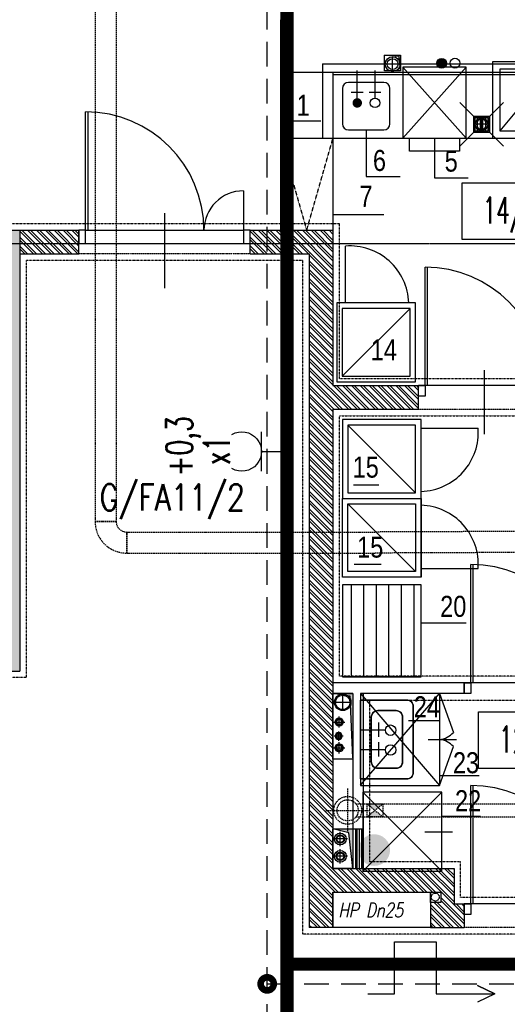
# Model space of a CAD drawing. Extents: x -7228 to 74941, y -112898 to 85621.
# Tile 267 of 635: x 52748 to 53118, y -8054 to -7306. Entities that reach past the tile are written whole.
import ezdxf
from ezdxf.enums import TextEntityAlignment as Align

# ---------------------------------------------------------------- set-up
doc = ezdxf.new("R2010")
doc.units = 0
for name, pattern in [('ACAD_ISO04W100', [30.5, 24, -3, 0.5, -3]), ('CENTER', [2, 1.25, -0.25, 0.25, -0.25]), ('DASHDOT', [1, 0.5, -0.25, 0, -0.25]), ('DASHED', [0.75, 0.5, -0.25]), ('DASHED2', [0.375, 0.25, -0.125]), ('DIVIDE', [31.75, 12.7, -6.35, 0, -6.35, 0, -6.35])]:
    doc.linetypes.add(name, pattern=pattern)
doc.layers.get('0').update_dxf_attribs({"color": 101, "linetype": 'CONTINUOUS'})
doc.layers.add('-A_NR', color=8, linetype='CONTINUOUS', plot=False)
for name, color, linetype in [('-A_TECHNOLOGIA', 120, 'CONTINUOUS'), ('-A_WOD_KAN', 254, 'CONTINUOUS'), ('BB-went-opis', 8, 'CONTINUOUS'), ('Drz---drzwi', 5, 'CONTINUOUS'), ('E35', 6, 'CONTINUOUS'), ('E50', 3, 'CONTINUOUS'), ('E50kor', 3, 'CONTINUOUS'), ('E90kor', 6, 'CONTINUOUS'), ('Ins-co', 2, 'CONTINUOUS'), ('Ins-kan', 54, 'CONTINUOUS'), ('Ins-ppoz', 240, 'CONTINUOUS'), ('Ins-went', 141, 'CONTINUOUS'), ('Ins-wod', 4, 'CONTINUOUS'), ('m-went-klapy', 2, 'CONTINUOUS'), ('Opis-pom', 6, 'CONTINUOUS'), ('Opis_pom_ramka', 6, 'CONTINUOUS'), ('Os-osie glowne', 1, 'CENTER'), ('Sc-beton', 7, 'CONTINUOUS'), ('Sc-beton-hatch', 86, 'CONTINUOUS'), ('Sc-cegla pustak', 42, 'CONTINUOUS'), ('Sc-cegla pustak-hatch', 8, 'CONTINUOUS'), ('Sc-gk', 120, 'CONTINUOUS'), ('Sc-nadproza kon', 5, 'DASHED2'), ('Sc-silikat', 61, 'CONTINUOUS'), ('Suf-widok', 8, 'CONTINUOUS'), ('W-idok pod', 5, 'DASHED'), ('W-otwor-strop', 1, 'CONTINUOUS'), ('Wyp-kuchnia', 71, 'CONTINUOUS'), ('Wyp-meble', 155, 'CONTINUOUS'), ('Wyp-sanitar', 131, 'CONTINUOUS')]:
    doc.layers.add(name, color=color, linetype=linetype)
doc.styles.add('ARIAL_CE', font='ARIAL.TTF', dxfattribs={"width": 0.8})
doc.styles.add('IT12', font='ITALICT.SHX', dxfattribs={"width": 0.8, "height": 0.12})
doc.styles.add('KA wymiar', font='romans.shx', dxfattribs={"width": 0.6})
doc.styles.add('ROMANS', font='romans', dxfattribs={"width": 0.85})
doc.linetypes.add('BATTING', pattern='A,0.0001,-0.1,[134,ltypeshp.shx,S=0.1,R=0,X=-0.1,Y=0],-0.2,[134,ltypeshp.shx,S=0.1,R=180,X=0.1,Y=0],-0.1', length=0.4001)

# ---------------------------------------------------------------- blocks, each defined once
blk = doc.blocks.new('_dhgfkgh')
at = {"ltscale": 7}
for p, q in [((-23, -65), (34, -65)), ((-10, -125), (-100, -125)), ((-10, -123), (-99.98, -123))]:
    blk.add_line(p, q, dxfattribs=at)
for points in [[(0, -5), (0, 0), (-10, 0), (-10, -5)], [(0, -130), (0, -125), (-10, -125), (-10, -130)]]:
    blk.add_lwpolyline(points, close=True, dxfattribs=at)
for points in [[(-40, -5), (-10, -5)], [(-10, -125), (-10, -5)]]:
    blk.add_lwpolyline(points, dxfattribs=at)
for centre, radius, start, end in [((-10, -5), 30, 180, 270), ((-10, -125), 90, 90, 180)]:
    blk.add_arc(centre, radius, start, end)
blk = doc.blocks.new('_0630_DRZWI_90')
at = {"ltscale": 7}
for p, q in [((5, 8), (5, 98)), ((6.8, 8), (6.8, 97.98))]:
    blk.add_line(p, q, dxfattribs=at)
at = {"ltscale": 25}
for p, q in [((50, 19.7), (50, -28.9)), ((5, 8), (0, 8)), ((0, 8), (5, 8)), ((0, 0), (0, 8)), ((95, 8), (5, 8)), ((5, 8), (5, 0)), ((95, 8), (95, 0)), ((100, 8), (95, 8)), ((100, 0), (100, 8)), ((5, 0), (0, 0)), ((5, 0), (0, 0)), ((95, 0), (100, 0)), ((95, 0), (100, 0))]:
    blk.add_line(p, q, dxfattribs=at)
at = {"ltscale": 7}
blk.add_arc((5, 8), 90, 0, 90, dxfattribs=at)
blk = doc.blocks.new('_opis_pom_metka')
at = {"layer": 'Opis_pom_ramka'}
blk.add_lwpolyline([(-33.13, 0), (32.87, 0), (32.87, -36), (-33.13, -36)], close=True, dxfattribs=at)
at = {"style": 'KA wymiar', "width": 0.6}
blk.add_attdef('KO/', text='', height=16.8, dxfattribs=at).set_placement((3.45, -25.87), align=Align.RIGHT)
blk.add_attdef('NR', (3.8, -26.16), '', height=16.8, dxfattribs=at)
blk = doc.blocks.new('_ODWODNIENIE_KRATKA')
for p, q in [((-12, 0), (-22.61, 10.61)), ((0, 0), (10.61, 10.61)), ((-11, -2.99), (-1, -2.99)), ((-1, -4.99), (-11, -4.99)), ((-11, -6.99), (-1, -6.99)), ((-22.61, -22.6), (-12, -11.99)), ((-1, -8.99), (-11, -8.99)), ((10.61, -22.6), (0, -11.99))]:
    blk.add_line(p, q)
for points in [[(0, -11.99), (0, 0), (-12, 0), (-12, -11.99)], [(-1, -10.99), (-1, -1), (-11, -1), (-11, -10.99)]]:
    blk.add_lwpolyline(points, close=True)
blk = doc.blocks.new('g2')
at = {"layer": 'E35'}
blk.add_line((15, 19.27), (-15, 19.27), dxfattribs=at)
blk.add_arc((0, 34.27), 15, 150, 30, dxfattribs=at)
at = {"layer": 'E50'}
blk.add_line((0, 19.27), (0, 0), dxfattribs=at)
blk = doc.blocks.new('A$C38133200')
at = {"layer": 'm-went-klapy', "ltscale": 2}
blk.add_hatch(color=256, dxfattribs=at).paths.add_polyline_path([(-12.02, 0, 1), (12.02, 0, 1)])
blk = doc.blocks.new('A$C2AC931BC')
at = {"layer": 'BB-went-opis'}
blk.add_blockref('A$C38133200', (1679.37, -1961.05), dxfattribs=at)

msp = doc.modelspace()

# ---------------------------------------------------------------- hatches: boundary and pattern name
at = {"layer": 'Ins-went', "linetype": 'DASHED', "ltscale": 2}
h = msp.add_hatch(color=256, dxfattribs=at)
h.paths.add_polyline_path([(53023.449, -7901.985), (53017.449, -7901.985), (53017.449, -7906.985)])
h.paths.add_polyline_path([(53023.449, -7911.985), (53017.449, -7906.985), (53017.449, -7911.985)])
h.paths.add_polyline_path([(53017.449, -7911.985), (53017.449, -7906.985), (53011.449, -7911.985)])
h.paths.add_polyline_path([(53017.449, -7906.985), (53017.449, -7901.985), (53011.449, -7901.985)])
at = {"layer": 'Ins-wod', "linetype": 'ACAD_ISO04W100'}
msp.add_hatch(color=256, dxfattribs=at).paths.add_polyline_path([(53071.898, -7339.196, 1), (53064.41, -7339.196, 1)])
at = {"layer": 'Sc-beton-hatch'}
h = msp.add_hatch(dxfattribs=at)
h.set_pattern_fill('ANSI33', color=256, style=0)
h.paths.add_polyline_path([(53417.547, -5966.119), (53397.547, -5966.119), (53397.547, -6066.119), (53347.547, -6066.119), (53347.547, -6086.119), (53397.547, -6086.119), (53397.547, -6539.119), (53417.547, -6539.119)])
h.paths.add_polyline_path([(52727.547, -5896.063), (52727.547, -6126.119), (52747.547, -6126.119), (52747.547, -6086.119), (52787.547, -6086.119), (52787.547, -6066.119), (52747.547, -6066.119), (52747.547, -5893.275, 0.0068353), (53006.666, -5853.258), (53003.652, -5833.484, -0.0084051), (52685.545, -5881.599), (52688.203, -5901.422, 0.0010351)])
h.paths.add_polyline_path([(52755.047, -6461.119), (52720.047, -6461.119), (52720.047, -6496.119), (52755.047, -6496.119)])
h.paths.add_polyline_path([(52712.547, -6843.119), (52747.547, -6843.119), (52747.547, -6808.119), (52712.547, -6808.119)])
h.paths.add_polyline_path([(53417.547, -6674.119), (53397.547, -6674.119), (53397.547, -6896.119), (53417.547, -6896.119)])
h.paths.add_polyline_path([(52002.547, -6461.119), (51967.547, -6461.119), (51967.547, -6496.119), (52002.547, -6496.119)], flags=17)
h.paths.add_polyline_path([(51782.547, -6476.119), (51782.547, -5979.405, 0.0063955), (52027.547, -5966.832), (52026.267, -5946.873, -0.0079596), (51721.947, -5961.536), (51722.592, -5981.526, 0.0010422), (51762.547, -5980.155), (51762.547, -6648.119), (51782.547, -6648.119), (51782.547, -6496.119), (51815.547, -6496.119), (51815.547, -6496.115), (51815.547, -6476.119)])
h.paths.add_polyline_path([(51327.547, -6828.119), (51427.547, -6828.119), (51427.547, -7026.119), (51447.547, -7026.119), (51447.547, -6828.119), (51782.547, -6828.119), (51782.547, -6803.119), (51762.547, -6803.119), (51762.547, -6808.119), (51347.547, -6808.119), (51347.547, -5986.279, 0.0010428), (51387.547, -5986.471), (51387.602, -5966.468, -0.0015651), (51327.547, -5966.119)])
h.paths.add_polyline_path([(51987.547, -6808.119), (51967.547, -6808.119), (51967.547, -7466.119), (51944.547, -7466.119), (51944.547, -7486.119), (51967.547, -7486.119), (51967.547, -8068.619), (51987.547, -8068.619), (51987.547, -7486.119), (52278.547, -7486.119), (52278.547, -7801.119), (52298.547, -7801.119), (52351.547, -7801.119), (52351.547, -7781.119), (52298.547, -7781.119), (52298.547, -7466.119), (51987.547, -7466.119)])
h.paths.add_polyline_path([(51427.547, -7276.119), (51447.547, -7276.119), (51447.547, -7176.119), (51427.547, -7176.119)])
h.paths.add_polyline_path([(51427.547, -7526.119), (51447.547, -7526.119), (51447.547, -7486.119), (51487.547, -7486.119), (51487.547, -7466.119), (51447.547, -7466.119), (51447.547, -7426.119), (51427.547, -7426.119)])
h.paths.add_polyline_path([(51807.547, -7486.119), (51807.547, -7466.119), (51742.547, -7466.119), (51742.547, -7486.119)])
h.paths.add_polyline_path([(52351.547, -7486.119), (52351.547, -7466.119), (52298.547, -7466.119), (52298.547, -7486.119)], flags=17)
h.paths.add_polyline_path([(52573.547, -7486.119), (52573.547, -7466.119), (52485.547, -7466.119), (52485.547, -7486.119)])
h.paths.add_polyline_path([(52727.547, -7466.119), (52707.547, -7466.119), (52707.547, -7486.119), (52727.547, -7486.119)])
h.paths.add_polyline_path([(52747.547, -7466.119), (52727.547, -7466.119), (52727.547, -7486.119), (52727.547, -7781.119), (52707.547, -7781.119), (52707.547, -7801.119), (52747.547, -7801.119)])
h.paths.add_polyline_path([(52505.547, -7781.119), (52485.547, -7781.119), (52485.547, -7801.119), (52573.547, -7801.119), (52573.547, -7781.119), (52520.547, -7781.119), (52520.547, -7486.119), (52505.547, -7486.119)])
h.paths.add_polyline_path([(53417.547, -7316.119), (53397.547, -7316.119), (53397.547, -7666.119), (53417.547, -7666.119)])
h.paths.add_polyline_path([(53417.547, -7766.119), (53397.547, -7766.119), (53397.547, -8031.119), (53417.547, -8031.119)])
h.paths.add_polyline_path([(53397.547, -8216.119), (53349.547, -8216.119), (53349.547, -8236.119), (53397.547, -8236.119), (53397.547, -8841.119), (53417.547, -8841.119), (53417.547, -8181.119), (53397.547, -8181.119)])
h.paths.add_polyline_path([(53150.547, -8216.119), (53150.547, -8236.119), (53244.547, -8236.119), (53244.547, -8216.119)])
h.paths.add_polyline_path([(52922.547, -8216.119), (52922.547, -8236.119), (53025.547, -8236.119), (53025.547, -8216.119)])
h.paths.add_polyline_path([(52727.547, -8236.119), (52727.547, -8966.119), (52702.547, -8966.119), (52702.547, -8986.119), (52747.547, -8986.119), (52747.547, -8236.119), (52787.547, -8236.119), (52787.547, -8216.119), (52244.047, -8216.119), (52244.047, -8236.119)])
h.paths.add_polyline_path([(51967.547, -8216.119), (51447.547, -8216.119), (51447.547, -8156.119), (51427.547, -8156.119), (51427.547, -8236.119), (51762.547, -8236.119), (52109.047, -8236.119), (52109.047, -8216.119), (51987.547, -8216.119), (51987.547, -8168.619), (51967.547, -8168.619)])
h.paths.add_polyline_path([(51427.547, -8006.119), (51447.547, -8006.119), (51447.547, -7963.119), (51427.547, -7963.119)])
h.paths.add_polyline_path([(51447.547, -7676.119), (51427.547, -7676.119), (51427.547, -7873.119), (51447.547, -7873.119)])
h.paths.add_polyline_path([(51762.547, -8986.119), (51782.547, -8986.119), (51782.547, -8966.119), (51427.547, -8966.119), (51427.547, -8986.119)])
h.paths.add_polyline_path([(51782.547, -8986.119), (51802.547, -8986.119), (51802.547, -8966.119), (51782.547, -8966.119)])
h.paths.add_polyline_path([(51802.547, -8966.119), (51802.547, -8986.119), (52114.047, -8986.119), (52114.047, -8966.119)])
h.paths.add_polyline_path([(52339.547, -8986.119), (52339.547, -8966.119), (52244.047, -8966.119), (52244.047, -8986.119)], flags=17)
h.paths.add_polyline_path([(52449.547, -8966.119), (52449.547, -8986.119), (52592.547, -8986.119), (52592.547, -8966.119)])
h.paths.add_polyline_path([(52967.547, -8966.119), (52967.547, -8986.119), (53045.547, -8986.119), (53045.547, -8966.119)])
h.paths.add_polyline_path([(53155.547, -8966.119), (53155.547, -8986.119), (53397.547, -8986.119), (53397.547, -9011.119), (53417.547, -9011.119), (53417.547, -8941.119), (53397.547, -8941.119), (53397.547, -8966.119)])
h.paths.add_polyline_path([(53397.547, -9134.119), (53362.547, -9134.119), (53362.547, -9440.619), (53382.547, -9440.619), (53382.547, -9154.119), (53417.547, -9154.119), (53417.547, -9111.119), (53397.547, -9111.119)])
h.paths.add_polyline_path([(53382.547, -9560.619), (53362.547, -9560.619), (53362.547, -9616.119), (52967.547, -9616.119), (52967.547, -9641.119), (53362.547, -9641.119), (53362.547, -9671.119), (53382.547, -9671.119), (53382.547, -9641.119)])
h.paths.add_polyline_path([(53417.547, -9856.119), (53382.547, -9856.119), (53382.547, -9821.119), (53362.547, -9821.119), (53362.547, -9876.119), (53397.547, -9876.119), (53397.547, -10283.619), (53397.547, -10466.119), (52747.547, -10466.119), (52747.547, -10421.119), (52727.547, -10421.119), (52727.547, -10486.119), (53397.547, -10486.119), (53397.547, -10915.39), (53397.547, -10976.119), (53417.547, -10976.119), (53417.547, -10576.119), (53417.547, -10403.619)])
h.paths.add_polyline_path([(52747.547, -10095.119), (52727.547, -10095.119), (52727.547, -10291.119), (52747.547, -10291.119)], flags=17)
h.paths.add_polyline_path([(52727.547, -9985.119), (52747.547, -9985.119), (52747.547, -9206.119), (52727.547, -9206.119), (52727.547, -9616.119), (52431.547, -9616.119), (52431.547, -9641.119), (52727.547, -9641.119)])
h.paths.add_polyline_path([(52280.547, -9616.119), (52280.547, -9641.119), (52321.547, -9641.119), (52321.547, -9616.119)])
h.paths.add_polyline_path([(52058.547, -9641.119), (52058.547, -9616.119), (51942.547, -9616.119), (51942.547, -9641.119)])
h.paths.add_polyline_path([(51842.547, -9641.119), (51842.547, -9616.119), (51547.547, -9616.119), (51547.547, -9601.119), (51527.547, -9601.119), (51527.547, -9616.119), (51287.547, -9616.119), (51287.547, -9641.119), (51527.547, -9641.119), (51527.547, -10036.619), (51547.547, -10036.619), (51547.547, -9641.119)])
h.paths.add_polyline_path([(51547.547, -9472.119), (51527.547, -9472.119), (51527.547, -9504.119), (51547.547, -9504.119)])
h.paths.add_polyline_path([(51237.547, -9641.119), (51237.547, -9616.119), (51187.547, -9616.119), (51187.547, -9641.119)])
h.paths.add_polyline_path([(51137.547, -9641.119), (51137.547, -9616.119), (51087.547, -9616.119), (51087.547, -9641.119)])
h.paths.add_polyline_path([(51037.547, -9641.119), (51037.547, -9616.119), (50987.547, -9616.119), (50987.547, -9641.119)])
h.paths.add_polyline_path([(50937.547, -9641.119), (50937.547, -9616.119), (50897.547, -9616.119), (50897.547, -10523.119), (50997.547, -10523.119), (50997.547, -10538.119), (51017.547, -10538.119), (51017.547, -10503.119), (50917.547, -10503.119), (50917.547, -9641.119)])
h.paths.add_polyline_path([(52058.547, -9962.119), (52058.547, -9944.119), (51944.547, -9944.119), (51944.547, -9962.119)])
h.paths.add_polyline_path([(51527.547, -10291.119), (51547.547, -10291.119), (51547.547, -10136.619), (51527.547, -10136.619)])
h.paths.add_polyline_path([(51017.547, -10656.119), (51017.547, -10638.119), (50997.547, -10638.119), (50997.547, -10656.119), (50797.547, -10656.119), (50797.547, -11011.119), (51527.547, -11011.119), (51527.547, -11051.119), (51547.547, -11051.119), (51547.547, -11011.119), (51597.547, -11011.119), (51597.547, -10991.119), (51547.547, -10991.119), (51547.547, -10836.119), (51527.547, -10836.119), (51527.547, -10991.119), (50817.547, -10991.119), (50817.547, -10676.119), (51527.547, -10676.119), (51527.547, -10686.119), (51547.547, -10686.119), (51547.547, -10421.119), (51527.547, -10421.119), (51527.547, -10656.119)])
h.paths.add_polyline_path([(51987.547, -10486.119), (52104.047, -10486.119), (52104.047, -10466.119), (51767.547, -10466.119), (51767.547, -10486.119), (51967.547, -10486.119), (51967.547, -10991.119), (51747.547, -10991.119), (51747.547, -11011.119), (51807.547, -11011.119), (51807.547, -11051.119), (51827.547, -11051.119), (51827.547, -11011.119), (52087.547, -11011.119), (52087.547, -10991.119), (51987.547, -10991.119)])
h.paths.add_polyline_path([(52214.047, -10466.119), (52214.047, -10486.119), (52278.547, -10486.119), (52278.547, -10991.119), (52237.547, -10991.119), (52237.547, -11011.119), (52819.547, -11011.119), (52819.547, -10991.119), (52298.547, -10991.119), (52298.547, -10466.119)])
h.paths.add_polyline_path([(53382.547, -11011.119), (53382.547, -10991.119), (53337.547, -10991.119), (53337.547, -11011.119)])
h.paths.add_polyline_path([(53400.047, -10993.619), (53382.547, -11011.119), (53417.547, -11011.119)])
h.paths.add_polyline_path([(53382.547, -10976.119), (53382.547, -11011.119), (53400.047, -10993.619)])
h.paths.add_polyline_path([(53382.547, -10976.119), (53400.047, -10993.619), (53417.547, -10976.119)])
h.paths.add_polyline_path([(53417.547, -10976.119), (53400.047, -10993.619), (53417.547, -11011.119)])
at = {"layer": 'Sc-cegla pustak-hatch'}
h = msp.add_hatch(dxfattribs=at)
h.set_pattern_fill('ANSI32', color=256, scale=0.5, angle=90, style=0)
h.paths.add_polyline_path([(52792.547, -7484.119), (52792.547, -7466.119), (52747.547, -7466.119), (52747.547, -7484.119)])
h.paths.add_polyline_path([(52967.547, -7484.119), (52967.547, -7996.119), (52985.547, -7996.119), (52985.547, -7969.119), (53059.547, -7969.119), (53067.547, -7969.119), (53067.547, -7977.119), (53059.547, -7977.119), (53059.547, -7996.119), (53085.347, -7996.119), (53085.347, -7978.119), (53077.547, -7978.119), (53077.547, -7951.119), (52985.547, -7951.119), (52985.547, -7602.119), (53050.547, -7602.119), (53050.547, -7584.119), (52985.547, -7584.119), (52985.547, -7466.119), (52922.547, -7466.119), (52922.547, -7484.119)])
h.paths.add_polyline_path([(53150.547, -7584.119), (53150.547, -7602.119), (53397.547, -7602.119), (53397.547, -7584.119)])
h.paths.add_polyline_path([(53397.547, -7996.119), (53397.547, -7978.119), (53185.347, -7978.119), (53185.347, -7996.119)])
h.paths.add_polyline_path([(52967.547, -8464.119), (52985.547, -8464.119), (52985.547, -8236.119), (52967.547, -8236.119)])
h.paths.add_polyline_path([(52095.547, -7978.119), (52095.547, -7710.119), (52077.547, -7710.119), (52077.547, -7996.119), (52278.547, -7996.119), (52278.547, -8038.619), (52296.547, -8038.619), (52296.547, -7968.119), (52278.547, -7968.119), (52278.547, -7978.119)])
h.paths.add_polyline_path([(52296.547, -7801.119), (52278.547, -7801.119), (52278.547, -7868.119), (52296.547, -7868.119)])
h.paths.add_polyline_path([(51902.547, -7978.119), (51902.547, -7996.119), (51967.547, -7996.119), (51967.547, -7978.119)])
h.paths.add_polyline_path([(51802.547, -7996.119), (51802.547, -7978.119), (51744.547, -7978.119), (51744.547, -7996.119)])
h.paths.add_polyline_path([(51654.547, -7996.119), (51654.547, -7978.119), (51447.547, -7978.119), (51447.547, -7996.119)])
h.paths.add_polyline_path([(51427.547, -8356.119), (51445.547, -8356.119), (51445.547, -8236.119), (51427.547, -8236.119)])
h.paths.add_polyline_path([(51427.547, -8571.119), (51445.547, -8571.119), (51445.547, -8566.119), (52040.547, -8566.119), (52040.547, -8630.119), (52058.547, -8630.119), (52058.547, -8492.119), (52040.547, -8492.119), (52040.547, -8548.119), (51782.547, -8548.119), (51782.547, -8466.119), (51764.547, -8466.119), (51764.547, -8548.119), (51445.547, -8548.119), (51445.547, -8506.119), (51427.547, -8506.119)])
h.paths.add_polyline_path([(51782.547, -8236.119), (51764.547, -8236.119), (51764.547, -8366.119), (51782.547, -8366.119)])
h.paths.add_polyline_path([(52058.547, -8236.119), (52040.547, -8236.119), (52040.547, -8392.119), (52058.547, -8392.119)])
h.paths.add_polyline_path([(52296.547, -8168.619), (52278.547, -8168.619), (52278.547, -8216.119), (52296.547, -8216.119)])
h.paths.add_polyline_path([(52296.547, -8236.119), (52278.547, -8236.119), (52278.547, -8966.119), (52296.547, -8966.119), (52296.547, -8570.119), (52592.547, -8570.119), (52592.547, -8552.119), (52296.547, -8552.119)])
h.paths.add_polyline_path([(52058.547, -8730.119), (52040.547, -8730.119), (52040.547, -8966.119), (52058.547, -8966.119)])
h.paths.add_polyline_path([(51445.547, -8721.119), (51427.547, -8721.119), (51427.547, -8786.119), (51445.547, -8786.119)])
h.paths.add_polyline_path([(51427.547, -8966.119), (51445.547, -8966.119), (51445.547, -8936.119), (51427.547, -8936.119)])
h.paths.add_polyline_path([(51445.547, -9001.119), (51445.547, -8986.119), (51427.547, -8986.119), (51427.547, -9001.119)])
h.paths.add_polyline_path([(51427.547, -9216.119), (51445.547, -9216.119), (51445.547, -9151.119), (51427.547, -9151.119)])
h.paths.add_polyline_path([(51427.547, -9490.119), (51527.547, -9490.119), (51527.547, -9472.119), (51445.547, -9472.119), (51445.547, -9366.119), (51427.547, -9366.119)])
h.paths.add_polyline_path([(51764.547, -9306.119), (51782.547, -9306.119), (51782.547, -8998.119), (51764.547, -8998.119)])
h.paths.add_polyline_path([(52040.547, -9616.119), (52058.547, -9616.119), (52058.547, -9461.119), (52040.547, -9461.119)])
h.paths.add_polyline_path([(52040.547, -9361.119), (52058.547, -9361.119), (52058.547, -8986.119), (52040.547, -8986.119)])
h.paths.add_polyline_path([(52727.547, -8570.119), (52727.547, -8552.119), (52702.547, -8552.119), (52702.547, -8570.119)])
h.paths.add_polyline_path([(52994.547, -8594.119), (52994.547, -8668.119), (52967.547, -8668.119), (52967.547, -8966.119), (52985.547, -8966.119), (52985.547, -8686.119), (53397.547, -8686.119), (53397.547, -8668.119), (53012.547, -8668.119), (53012.547, -8576.119), (52985.547, -8576.119), (52985.547, -8554.119), (52967.547, -8554.119), (52967.547, -8594.119)])
h.paths.add_polyline_path([(52985.547, -9224.119), (52985.547, -8986.119), (52967.547, -8986.119), (52967.547, -9206.119), (52922.547, -9206.119), (52922.547, -9224.119)])
h.paths.add_polyline_path([(52967.547, -9344.119), (52967.547, -9362.119), (53362.547, -9362.119), (53362.547, -9344.119)])
h.paths.add_polyline_path([(52674.547, -9206.119), (52674.547, -9224.119), (52712.547, -9224.119), (52727.547, -9224.119), (52727.547, -9206.119)])
h.paths.add_polyline_path([(52792.547, -9224.119), (52792.547, -9206.119), (52747.547, -9206.119), (52747.547, -9224.119)])
h.paths.add_polyline_path([(52564.547, -9224.119), (52564.547, -9206.119), (52482.547, -9206.119), (52482.547, -9161.119), (52464.547, -9161.119), (52464.547, -9206.119), (52449.547, -9206.119), (52449.547, -9224.119)])
h.paths.add_polyline_path([(52482.547, -8986.119), (52464.547, -8986.119), (52464.547, -9031.119), (52482.547, -9031.119)])
h.paths.add_polyline_path([(52280.547, -9206.119), (52280.547, -9616.119), (52298.547, -9616.119), (52298.547, -9224.119), (52339.547, -9224.119), (52339.547, -9206.119)])
h.paths.add_polyline_path([(51547.547, -9944.119), (51547.547, -9962.119), (51764.547, -9962.119), (51764.547, -10228.119), (51547.547, -10228.119), (51547.547, -10246.119), (52058.547, -10246.119), (52058.547, -10151.619), (52040.547, -10151.619), (52040.547, -10228.119), (51782.547, -10228.119), (51782.547, -9962.119), (51944.547, -9962.119), (51944.547, -9944.119)])
h.paths.add_polyline_path([(52058.547, -9962.119), (52040.547, -9962.119), (52040.547, -10051.619), (52058.547, -10051.619)], flags=17)
h.paths.add_polyline_path([(52058.547, -9641.119), (52040.547, -9641.119), (52040.547, -9944.119), (52058.547, -9944.119)])
h.paths.add_polyline_path([(52680.659, -9975.119), (52680.659, -9957.119), (52298.547, -9957.119), (52298.547, -9641.119), (52280.547, -9641.119), (52280.547, -10291.119), (52298.547, -10291.119), (52298.547, -10246.119), (52727.547, -10246.119), (52727.547, -10228.119), (52298.547, -10228.119), (52298.547, -9975.119)])
h.paths.add_polyline_path([(53362.547, -9876.119), (53362.547, -9858.119), (52967.547, -9858.119), (52967.547, -9876.119)])
h.paths.add_polyline_path([(52967.547, -10118.119), (52985.547, -10118.119), (52985.547, -10108.119), (53397.547, -10108.119), (53397.547, -10090.119), (52985.547, -10090.119), (52985.547, -9984.119), (52967.547, -9984.119)])
h.paths.add_polyline_path([(52985.547, -10238.119), (52985.547, -10228.119), (52967.547, -10228.119), (52967.547, -10356.119), (52985.547, -10356.119), (52985.547, -10256.119), (53135.547, -10256.119), (53135.547, -10466.119), (53153.547, -10466.119), (53153.547, -10238.119)])
h.paths.add_polyline_path([(52967.547, -10456.119), (52967.547, -10466.119), (52985.547, -10466.119), (52985.547, -10456.119)])
h.paths.add_polyline_path([(52280.547, -10466.119), (52298.547, -10466.119), (52298.547, -10421.119), (52280.547, -10421.119)])
h.paths.add_polyline_path([(51785.547, -10656.119), (51785.547, -10596.119), (51767.547, -10596.119), (51767.547, -10686.119), (51785.547, -10686.119), (51785.547, -10674.119), (51967.547, -10674.119), (51967.547, -10656.119)])
h.paths.add_polyline_path([(51785.547, -10786.119), (51767.547, -10786.119), (51767.547, -10991.119), (51785.547, -10991.119)])
h.paths.add_polyline_path([(51785.547, -10496.119), (51785.547, -10486.119), (51767.547, -10486.119), (51767.547, -10496.119)])
at = {"layer": 'W-otwor-strop'}
for points in [[(53024.768, -7332.963), (53036.758, -7332.963), (53036.758, -7344.963), (53035.757, -7333.963)], [(53092.458, -7379.52), (53104.448, -7379.52), (53104.448, -7391.52), (53103.447, -7380.52)], [(52985.547, -7818.119), (53000.547, -7818.119), (53000.547, -7867.093), (52998.547, -7820.119)], [(52985.547, -7921.119), (53000.547, -7921.119), (53000.547, -7951.119), (52997.547, -7924.119)]]:
    msp.add_hatch(color=256, dxfattribs=at).paths.add_polyline_path(points)
at = {"layer": 'Wyp-meble', "ltscale": 0.3}
h = msp.add_hatch(dxfattribs=at)
h.set_pattern_fill('LINE', color=256, scale=3, angle=90, style=0)
h.set_pattern_definition([(90, (460002.751, 55995.033), (-9.525, 6e-16), [])])
h.paths.add_polyline_path([(52992.669, -7805.538), (53052.669, -7805.538), (53052.669, -7735.538), (52992.669, -7735.538)])

# ---------------------------------------------------------------- linework, layer by layer
at = {"layer": '-A_NR', "color": 8}
for p, q in [((52951.038, -7383.001), (52976.451, -7383.001)), ((53010.74, -7389.765), (53010.74, -7425.169)), ((53062.632, -7396.119), (53062.632, -7426.202)), ((53010.74, -7425.169), (53036.639, -7425.169)), ((53062.632, -7426.202), (53088.291, -7426.202)), ((52985.577, -7454.067), (53024.243, -7454.067)), ((53001.227, -7659.456), (53020.454, -7659.456)), ((53001.761, -7719.749), (53022.057, -7719.749)), ((53052.5, -7764.57), (53086.682, -7764.57)), ((53043.055, -7838.582), (53065.923, -7838.582)), ((53066.318, -7880.458), (53096.722, -7880.458)), ((53068.137, -7911.42), (53097.729, -7911.42))]:
    msp.add_line(p, q, dxfattribs=at)
at = {"layer": '-A_TECHNOLOGIA'}
msp.add_lwpolyline([(52945.577, -7316.119), (52945.577, -7396.119)], dxfattribs=at)
msp.add_lwpolyline([(53006.577, -7883.119), (53006.577, -7823.119), (53041.577, -7823.119, -0.4142136), (53046.577, -7828.119), (53046.577, -7878.119, -0.4142136), (53041.577, -7883.119)], format="xyb", close=True, dxfattribs=at)
msp.add_lwpolyline([(53006.577, -7883.119), (53006.577, -7823.119), (53041.577, -7823.119, -0.4142136), (53046.577, -7828.119), (53046.577, -7878.119, -0.4142136), (53041.577, -7883.119)], format="xyb", close=True, dxfattribs=at)
at = {"layer": '-A_WOD_KAN', "color": 254, "linetype": 'Continuous'}
for p, q in [((53033.492, -7831.204), (53019.662, -7831.204)), ((53014.662, -7836.204), (53014.662, -7870.034))]:
    msp.add_line(p, q, dxfattribs=at)
for centre, start, end in [((53019.662, -7836.204), 90, 180), ((53033.492, -7836.204), 0, 90), ((53019.662, -7870.034), 180, 270)]:
    msp.add_arc(centre, 5, start, end, dxfattribs=at)
at = {"layer": 'E50kor', "linetype": 'DASHED2', "ltscale": 75}
for p, q in [((52935.586, -8185.467), (52935.586, -6924.724)), ((52935.586, -8038.857), (53253, -8038.857))]:
    msp.add_line(p, q, dxfattribs=at)
at = {"layer": 'E50kor', "const_width": 10}
msp.add_lwpolyline([(52950.586, -8185.467), (52950.586, -6928.867), (53174.088, -6705.364)], dxfattribs=at)
at = {"layer": 'E50kor', "linetype": 'Continuous', "const_width": 10}
msp.add_lwpolyline([(52950.586, -8023.857), (53238, -8023.857), (53238, -7978.119)], dxfattribs=at)
at = {"layer": 'E50kor', "linetype": 'DASHED2', "const_width": 10}
msp.add_lwpolyline([(52933.086, -8038.857, 1), (52938.086, -8038.857, 1)], format="xyb", close=True, dxfattribs=at)
at = {"layer": 'E90kor', "ltscale": 15}
msp.add_lwpolyline([(53012.009, -8046.433), (53032.334, -8046.433), (53032.334, -8007.025), (53063.947, -8007.025), (53063.947, -8046.433), (53108.5, -8046.433), (53095.336, -8040.193), (53108.5, -8046.433), (53095.336, -8052.673)], dxfattribs=at)
at = {"layer": 'Ins-co'}
for p, q in [((52991.112, -7934.2, 0), (52991.112, -7923.3, 0)), ((52996.562, -7928.75, 0), (52985.662, -7928.751, 0)), ((52991.113, -7947.363, 0), (52991.113, -7936.463, 0)), ((52996.563, -7941.913, 0), (52985.663, -7941.914, 0)), ((52991.113, -7941.913, 0), (52991.113, -7941.913, 0))]:
    msp.add_line(p, q, dxfattribs=at)
for centre, radius in [((52991.112, -7928.75, 0), 4.53), ((52991.112, -7928.75, 0), 3.2), ((52991.112, -7928.75, 0), 2.6), ((52991.113, -7941.913, 0), 4.53), ((52991.113, -7941.913, 0), 3.2), ((52991.113, -7941.913, 0), 2.6)]:
    msp.add_circle(centre, radius, dxfattribs=at)
at = {"layer": 'Ins-kan', "ltscale": 5}
for p, q in [((53036.485, -7339.809), (53025.235, -7339.809)), ((53030.86, -7345.434), (53030.86, -7334.184)), ((53103.628, -7385.524), (53093.128, -7385.524)), ((53098.378, -7390.774), (53098.378, -7380.274))]:
    msp.add_line(p, q, dxfattribs=at)
at = {"layer": 'Ins-kan', "linetype": 'Continuous', "ltscale": 0.3}
for p, q in [((52992.946, -7831.19), (52992.946, -7818.59)), ((52999.246, -7824.89), (52986.646, -7824.89))]:
    msp.add_line(p, q, dxfattribs=at)
at = {"layer": 'Ins-kan', "ltscale": 5}
for centre, radius in [((53030.86, -7339.809), 5.625), ((53030.86, -7339.809), 4.125), ((53098.378, -7385.524), 4.77)]:
    msp.add_circle(centre, radius, dxfattribs=at)
at = {"layer": 'Ins-kan', "linetype": 'Continuous', "ltscale": 0.3}
for radius in [6.3, 5.5]:
    msp.add_circle((52992.946, -7824.89), radius, dxfattribs=at)
at = {"layer": 'Ins-kan', "ltscale": 5, "extrusion": (0, 9.7811e-55, -1)}
msp.add_ellipse((53098.378, -7385.524), major_axis=(2.722, 2.722), ratio=1, start_param=3.9269908, end_param=10.2101761, dxfattribs=at)
at = {"layer": 'Ins-ppoz'}
msp.add_lwpolyline([(52985.547, -7996.119), (52985.547, -7969.119), (53059.547, -7969.119), (53059.547, -7996.119)], close=True, dxfattribs=at)
at = {"layer": 'Ins-went', "linetype": 'DASHED', "ltscale": 2}
for p, q in [((52804.833, -7187.541), (52804.833, -7687.441)), ((52820.833, -7187.541), (52820.833, -7687.441)), ((52804.833, -7687.441), (52820.833, -7687.441)), ((52820.833, -7687.441), (52804.833, -7687.441)), ((52828.833, -7711.441), (52828.833, -7695.441)), ((52828.833, -7695.441), (53017.533, -7695.441)), ((52828.833, -7695.441), (52828.833, -7711.441)), ((52828.833, -7711.441), (53017.533, -7711.441)), ((52996.702, -7890.357), (52996.702, -7923.614)), ((53002.947, -7901.985), (53319.25, -7901.985)), ((53011.449, -7911.985), (53011.449, -7901.985)), ((53011.449, -7901.985), (53017.449, -7901.985)), ((53011.449, -7901.985), (53023.449, -7911.985)), ((53011.449, -7911.985), (53023.449, -7901.985)), ((53017.449, -7901.985), (53023.449, -7901.985)), ((53023.449, -7901.985), (53023.449, -7911.985)), ((52980.074, -7906.985), (53013.33, -7906.985)), ((53002.947, -7911.985), (53319.25, -7911.985)), ((53023.449, -7911.985), (53011.449, -7911.985))]:
    msp.add_line(p, q, dxfattribs=at)
for radius in [10.56, 8]:
    msp.add_circle((52996.702, -7906.985), radius, dxfattribs=at)
for radius in [24, 8]:
    msp.add_arc((52828.833, -7687.441), radius, 180, 270, dxfattribs=at)
for points in [[(53136.469, -7694.961), (53017.533, -7695.441)], [(53136.534, -7710.961), (53017.533, -7711.441)]]:
    msp.add_spline(points, degree=3, dxfattribs=at)
at = {"layer": 'Ins-wod'}
for p, q in [((52985.982, -7839.85), (52994.484, -7839.85)), ((52990.233, -7844.101), (52990.233, -7835.599)), ((52989.883, -7854.041), (52989.883, -7846.975)), ((52993.416, -7850.508), (52986.35, -7850.508)), ((52990.233, -7863.69), (52990.233, -7855.188)), ((52985.982, -7859.439), (52994.484, -7859.439))]:
    msp.add_line(p, q, dxfattribs=at)
for centre, radius in [((53068.154, -7339.196), 3.744), ((53078.23, -7339.092), 3.744), ((52990.233, -7839.85), 3.12), ((52990.233, -7839.85), 2.34), ((52990.233, -7839.85), 1.95), ((52990.233, -7859.439), 3.12), ((52990.233, -7859.439), 2.34), ((52990.233, -7859.439), 1.95)]:
    msp.add_circle(centre, radius, dxfattribs=at)
at = {"layer": 'Ins-wod', "extrusion": (4.28132e-36, 6.27911e-36, -1)}
for major_axis, start_param, end_param in [((1.865, 1.865), 2.3561965, 8.6393818), ((1.336, 1.336), 2.3561965, 8.6393818), ((-1.059, 1.059), 3.92699284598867, 10.21017815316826)]:
    msp.add_ellipse((52989.883, -7850.508), major_axis=major_axis, ratio=1, start_param=start_param, end_param=end_param, dxfattribs=at)
at = {"layer": 'Os-osie glowne'}
msp.add_lwpolyline([(51213.521, -7476.119), (62792.547, -7476.119)], dxfattribs=at)
at = {"layer": 'Sc-beton'}
msp.add_line((52707.547, -7801.119), (52747.547, -7801.119), dxfattribs=at)
for points in [[(52727.547, -7466.119), (52747.547, -7466.119)], [(52747.547, -7466.119), (52747.547, -7801.119)]]:
    msp.add_lwpolyline(points, dxfattribs=at)
at = {"layer": 'Sc-cegla pustak'}
for p, q in [((52985.547, -7951.119), (53077.547, -7951.119)), ((53077.547, -7951.119), (53077.547, -7978.119)), ((52985.547, -7969.119), (53059.547, -7969.119)), ((53059.547, -7969.119), (53067.547, -7969.119)), ((53067.547, -7969.119), (53067.547, -7977.119)), ((53059.547, -7977.119), (53059.547, -7996.119)), ((53067.547, -7977.119), (53059.547, -7977.119))]:
    msp.add_line(p, q, dxfattribs=at)
for points in [[(52747.547, -7466.119), (52792.547, -7466.119)], [(52792.547, -7484.119), (52792.547, -7466.119)], [(52922.547, -7466.119), (52985.547, -7466.119)], [(52922.547, -7484.119), (52922.547, -7466.119)], [(52985.547, -7466.119), (52985.547, -7584.119)], [(52747.547, -7484.119), (52792.547, -7484.119)], [(52922.547, -7484.119), (52967.547, -7484.119)], [(52967.547, -7484.119), (52967.547, -7996.119)], [(52985.547, -7584.119), (53050.547, -7584.119)], [(53050.547, -7602.119), (53050.547, -7584.119)], [(52985.547, -7602.119), (52985.547, -7951.119)], [(52985.547, -7602.119), (53050.547, -7602.119)], [(52985.547, -7969.119), (52985.547, -7996.119)], [(53077.547, -7978.119), (53085.347, -7978.119)], [(53085.347, -7978.119), (53085.347, -7996.119)], [(52985.547, -7996.119), (52967.547, -7996.119)], [(53059.547, -7996.119), (53085.347, -7996.119)]]:
    msp.add_lwpolyline(points, dxfattribs=at)
at = {"layer": 'Sc-gk'}
for points in [[(53002.547, -7921.119), (53002.547, -7951.119)], [(53003.747, -7921.119), (53003.747, -7951.119)], [(53007.347, -7921.119), (53007.347, -7951.119)], [(53008.547, -7921.119), (53008.547, -7951.119)], [(53059.547, -7977.119), (53059.547, -7969.119)]]:
    msp.add_lwpolyline(points, dxfattribs=at)
at = {"layer": 'Sc-gk', "linetype": 'BATTING', "ltscale": 0.09}
msp.add_lwpolyline([(53005.547, -7921.119), (53005.547, -7951.119)], dxfattribs=at)
at = {"layer": 'Sc-nadproza kon', "linetype": 'DASHDOT', "ltscale": 0.5}
for points in [[(52922.547, -7484.119), (52792.547, -7484.119)], [(53050.547, -7602.119), (53150.547, -7602.119)], [(53185.347, -7996.119), (53085.347, -7996.119)]]:
    msp.add_lwpolyline(points, dxfattribs=at)
at = {"layer": 'Sc-silikat'}
for p, q in [((53000.547, -7818.119), (53000.547, -7921.119)), ((53008.547, -7818.119), (53008.547, -7921.119))]:
    msp.add_line(p, q, dxfattribs=at)
for points in [[(53085.347, -7810.119), (52985.547, -7810.119)], [(53085.347, -7810.119), (53085.347, -7818.119)], [(53000.547, -7818.119), (52985.547, -7818.119)], [(53085.347, -7818.119), (53008.547, -7818.119)], [(53000.547, -7921.119), (53008.547, -7921.119)]]:
    msp.add_lwpolyline(points, dxfattribs=at)
at = {"layer": 'Suf-widok', "linetype": 'DIVIDE', "ltscale": 0.02}
for points in [[(52270.547, -7461.119), (52270.547, -7321.119), (52732.547, -7321.119), (52732.547, -6848.119), (52752.547, -6848.119), (52752.547, -6501.119), (52760.047, -6501.119), (52760.047, -6456.119), (52752.547, -6456.119), (52752.547, -6091.119), (53392.547, -6091.119), (53392.547, -7579.119), (52990.547, -7579.119), (52990.547, -7461.119)], [(53392.547, -8001.119), (52962.547, -8001.119), (52962.547, -7489.119), (52752.547, -7489.119), (52752.547, -7806.119), (52301.547, -7806.119), (52301.547, -8211.119), (53392.547, -8211.119)], [(52990.547, -7607.119), (53392.547, -7607.119), (53392.547, -7805.119), (52990.547, -7805.119)], [(53013.547, -7946.119), (53013.547, -7823.119), (53284.547, -7823.119), (53284.547, -7973.119), (53082.547, -7973.119), (53082.547, -7946.119)]]:
    msp.add_lwpolyline(points, close=True, dxfattribs=at)
at = {"layer": 'W-idok pod'}
for points in [[(52977.547, -7339.619), (52977.547, -7396.119)], [(52977.547, -7339.619), (53397.547, -7339.619)], [(52985.547, -7347.619), (52985.547, -7396.119)], [(52985.547, -7347.619), (53397.547, -7347.619)], [(52977.547, -7396.119), (52985.547, -7396.119)]]:
    msp.add_lwpolyline(points, dxfattribs=at)
at = {"layer": 'W-otwor-strop', "ltscale": 0.5}
for points in [[(53024.768, -7332.963), (53036.758, -7332.963), (53036.758, -7344.963), (53024.768, -7344.963)], [(53024.768, -7332.963), (53036.758, -7332.963), (53036.758, -7344.963), (53035.757, -7333.963)], [(53092.458, -7379.52), (53104.448, -7379.52), (53104.448, -7391.52), (53092.458, -7391.52)], [(53092.458, -7379.52), (53104.448, -7379.52), (53104.448, -7391.52), (53103.447, -7380.52)]]:
    msp.add_lwpolyline(points, close=True, dxfattribs=at)
at = {"layer": 'W-otwor-strop', "linetype": 'Continuous', "ltscale": 0.5}
msp.add_lwpolyline([(52985.547, -7818.119), (53000.547, -7818.119), (53000.547, -7867.093), (52998.547, -7820.119), (52985.547, -7818.119)], dxfattribs=at)
for points in [[(52985.547, -7818.119), (53000.547, -7818.119), (53000.547, -7868.119), (52985.547, -7868.119)], [(52985.547, -7921.119), (53000.547, -7921.119), (53000.547, -7951.119), (52997.547, -7924.119)]]:
    msp.add_lwpolyline(points, close=True, dxfattribs=at)
at = {"layer": 'W-otwor-strop'}
msp.add_lwpolyline([(52985.547, -7921.119), (53000.547, -7921.119), (53000.547, -7951.119), (52985.547, -7951.119)], close=True, dxfattribs=at)
at = {"layer": 'W-otwor-strop', "linetype": 'DASHDOT', "ltscale": 0.5}
msp.add_circle((53063.263, -7972.906), 3, dxfattribs=at)
at = {"layer": 'Wyp-kuchnia'}
for p, q in [((53003.99, -7365.709), (53003.99, -7344.765)), ((53017.49, -7365.709), (53017.49, -7344.765)), ((53024.24, -7353.765), (52997.24, -7353.765)), ((52992.74, -7358.265), (52992.74, -7385.265)), ((52999.49, -7361.209), (53008.49, -7361.209)), ((53012.99, -7361.209), (53021.99, -7361.209)), ((53028.74, -7385.265), (53028.74, -7358.265)), ((52997.24, -7389.765), (53024.24, -7389.765))]:
    msp.add_line(p, q, dxfattribs=at)
at = {"layer": 'Wyp-kuchnia', "const_width": 3.6}
msp.add_lwpolyline([(53003.99, -7371.109, 1), (53003.99, -7367.509, 1)], format="xyb", close=True, dxfattribs=at)
at = {"layer": 'Wyp-kuchnia'}
msp.add_circle((53017.49, -7369.309), 3.6, dxfattribs=at)
for centre, start, end in [((52997.24, -7358.265), 90, 180), ((53024.24, -7358.265), 0, 90), ((52997.24, -7385.265), 180, 270), ((53024.24, -7385.265), 270, 0)]:
    msp.add_arc(centre, 4.5, start, end, dxfattribs=at)
at = {"layer": 'Wyp-meble', "ltscale": 0.3}
for p, q in [((52945.577, -7306.054), (52945.577, -7466.119)), ((52945.577, -7316.119), (52945.577, -7466.119)), ((52985.577, -7466.119), (52985.577, -7346.054)), ((53038.699, -7342.119), (53086.699, -7396.119)), ((53038.699, -7396.119), (53086.699, -7342.119)), ((53151.097, -7343.775), (53112.409, -7390.463)), ((52945.577, -7466.119), (52985.577, -7466.119)), ((52994.998, -7521.288), (52994.998, -7478.119)), ((52992.666, -7576.996), (53044.08, -7525.581)), ((53052.669, -7729.847), (53052.669, -7609.847)), ((52996.962, -7614.139), (53048.377, -7665.554)), ((53052.669, -7616.471), (53095.838, -7616.471)), ((53048.377, -7725.554), (52996.962, -7674.139)), ((53052.669, -7723.222), (53095.838, -7723.222)), ((53006.577, -7887.774), (53066.577, -7818.119)), ((53006.577, -7818.119), (53066.577, -7888.119)), ((53066.577, -7818.119), (53066.577, -7888.119)), ((53066.577, -7818.119), (53077.044, -7847.723)), ((53057.834, -7853.119), (53079.325, -7853.119)), ((53066.577, -7888.119), (53077.044, -7858.516)), ((53008.137, -7953.219), (53068.137, -7893.219)), ((53008.137, -7893.219), (53068.137, -7953.219)), ((53055.385, -7923.219), (53076.451, -7923.219))]:
    msp.add_line(p, q, dxfattribs=at)
at = {"layer": 'Wyp-meble', "linetype": 'DASHED', "ltscale": 0.3}
for p, q in [((52945.577, -7396.119), (52965.577, -7466.119)), ((52965.577, -7466.119), (52985.577, -7396.119))]:
    msp.add_line(p, q, dxfattribs=at)
at = {"layer": 'Wyp-meble', "ltscale": 0.3}
for points in [[(53156.753, -7338.119), (53106.753, -7338.119), (53106.753, -7396.119), (53156.753, -7396.119)], [(53038.699, -7396.119), (53086.699, -7396.119), (53086.699, -7342.119), (53038.699, -7342.119)], [(53151.097, -7343.775), (53112.409, -7343.775), (53112.409, -7390.463), (53151.097, -7390.463)], [(53043.597, -7396.119), (53081.667, -7396.119), (53081.667, -7406.081), (53043.597, -7406.081)], [(52988.373, -7581.288), (53048.373, -7581.288), (53048.373, -7521.288), (52988.373, -7521.288)], [(52992.666, -7576.996), (53044.08, -7576.996), (53044.08, -7525.581), (52992.666, -7525.581)], [(52992.669, -7609.847), (52992.669, -7669.847), (53052.669, -7669.847), (53052.669, -7609.847)], [(52996.962, -7614.139), (52996.962, -7665.554), (53048.377, -7665.554), (53048.377, -7614.139)], [(52992.669, -7729.847), (52992.669, -7669.847), (53052.669, -7669.847), (53052.669, -7729.847)], [(52996.962, -7725.554), (52996.962, -7674.139), (53048.377, -7674.139), (53048.377, -7725.554)], [(52992.669, -7805.538), (53052.669, -7805.538), (53052.669, -7735.538), (52992.669, -7735.538)], [(53008.137, -7953.219), (53068.137, -7953.219), (53068.137, -7893.219), (53008.137, -7893.219)]]:
    msp.add_lwpolyline(points, close=True, dxfattribs=at)
for points in [[(52945.577, -7346.054), (53271.716, -7346.054)], [(52945.577, -7396.119), (53391.716, -7396.119)], [(53066.577, -7818.119), (53006.577, -7818.119), (53006.577, -7888.119), (53066.577, -7888.119)]]:
    msp.add_lwpolyline(points, dxfattribs=at)
for centre, radius, start, end in [((52998.331, -7522.773), 44.778, 1.900525, 94.268941), ((53051.184, -7619.805), 44.778, 271.900525, 4.268941), ((53051.184, -7719.889), 44.778, 355.731059, 88.099475), ((53064.691, -7836.611), 16.616, 276.518035, 318.02985), ((53064.691, -7869.628), 16.616, 41.97015, 83.481965)]:
    msp.add_arc(centre, radius, start, end, dxfattribs=at)
at = {"layer": 'Wyp-sanitar'}
for p, q in [((53020.344, -7850.132), (53020.344, -7840.132)), ((53020.344, -7850.132), (53020.344, -7840.132)), ((53020.344, -7850.132), (53020.344, -7840.132)), ((53020.344, -7851.107), (53020.344, -7841.107)), ((53038.492, -7870.034), (53038.492, -7836.204)), ((53025.344, -7846.107), (53006.698, -7846.107)), ((53020.344, -7865.132), (53020.344, -7855.132)), ((53020.344, -7865.132), (53020.344, -7855.132)), ((53020.344, -7865.132), (53020.344, -7855.132)), ((53020.344, -7866.107), (53020.344, -7856.107)), ((53025.344, -7861.107), (53006.698, -7861.107)), ((53025.344, -7861.107), (53006.698, -7861.107)), ((53025.344, -7861.107), (53006.698, -7861.107)), ((53025.344, -7861.107), (53006.698, -7861.107)), ((53019.662, -7875.034), (53033.492, -7875.034))]:
    msp.add_line(p, q, dxfattribs=at)
for points in [[(53006.577, -7823.119), (53006.577, -7883.119), (53041.577, -7883.119, 0.4142136), (53046.577, -7878.119), (53046.577, -7828.119, 0.4142136), (53041.577, -7823.119)], [(53014.662, -7870.034), (53014.662, -7836.204, -0.4142136), (53019.662, -7831.204), (53033.492, -7831.204, -0.4142136), (53038.492, -7836.204), (53038.492, -7870.034, -0.4142136), (53033.492, -7875.034), (53019.662, -7875.034, -0.4142136)], [(53014.662, -7870.034), (53014.662, -7836.204, -0.4142136), (53019.662, -7831.204), (53033.492, -7831.204, -0.4142136), (53038.492, -7836.204), (53038.492, -7870.034, -0.4142136), (53033.492, -7875.034), (53019.662, -7875.034, -0.4142136)], [(53014.662, -7836.204), (53014.662, -7870.034, 0.4142136), (53019.662, -7875.034), (53033.492, -7875.034, 0.4142136), (53038.492, -7870.034), (53038.492, -7836.204, 0.4142136), (53033.492, -7831.204), (53019.662, -7831.204, 0.4142136)]]:
    msp.add_lwpolyline(points, format="xyb", close=True, dxfattribs=at)
for centre in [(53029.344, -7846.107), (53029.344, -7861.107)]:
    msp.add_circle(centre, 4, dxfattribs=at)
msp.add_arc((53033.492, -7870.034), 5, 270, 0, dxfattribs=at)

# ---------------------------------------------------------------- block references
at = {"layer": 'Drz---drzwi', "rotation": 270}
msp.add_blockref('_dhgfkgh', (52922.547, -7476.119), dxfattribs=at)
at = {"layer": 'Drz---drzwi'}
for p in [(53050.547, -7592.119), (53085.347, -7818.119), (53085.347, -7986.119)]:
    msp.add_blockref('_0630_DRZWI_90', p, dxfattribs=at)
at = {"layer": 'E35'}
msp.add_blockref('A$C2AC931BC', (51337.547, -5976.119), dxfattribs=at)
at = {"layer": 'E35', "xscale": -1, "rotation": 90.00000000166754}
msp.add_blockref('g2', (52950.586, -7634.253), dxfattribs=at)
at = {"layer": 'Ins-kan', "rotation": 90}
msp.add_blockref('_ODWODNIENIE_KRATKA', (53092.458, -7379.52), dxfattribs=at)
msp.add_blockref('_ODWODNIENIE_KRATKA', (53092.458, -7379.52), dxfattribs=at)
at = {"layer": 'Opis-pom'}
ref = msp.add_blockref('_opis_pom_metka', (53123.475, -7430.036), dxfattribs=dict(at, xscale=1.2, yscale=1.2, zscale=1.2))
ref.add_attrib('KO/', '14/', dxfattribs={"layer": '0', "height": 20.16, "style": 'KA wymiar', "width": 0.6}).set_placement((53131.405, -7461.077), align=Align.RIGHT)
ref.add_attrib('NR', '2', (53135.263, -7461.433), dxfattribs={"layer": '0', "height": 20.16, "style": 'KA wymiar', "width": 0.6})
ref = msp.add_blockref('_opis_pom_metka', (53135.915, -7832.097), dxfattribs=dict(at, xscale=1.2, yscale=1.2, zscale=1.2))
ref.add_attrib('KO/', '12/', dxfattribs={"layer": '0', "height": 20.16, "style": 'KA wymiar', "width": 0.6}).set_placement((53143.845, -7863.139), align=Align.RIGHT)
ref.add_attrib('NR', '2', (53147.704, -7863.495), dxfattribs={"layer": '0', "height": 20.16, "style": 'KA wymiar', "width": 0.6})

# ---------------------------------------------------------------- texts
at = {"layer": '-A_NR', "color": 8, "style": 'ARIAL_CE', "width": 0.8}
for s, p in [('1', (52957.901, -7379.09)), ('6', (53015.91, -7421.033)), ('5', (53070.426, -7421.512)), ('7', (53005.676, -7448.295)), ('14', (53014.204, -7565.008)), ('15', (53000.502, -7654.089)), ('15', (53003.883, -7714.89)), ('20', (53066.997, -7759.928)), ('24', (53046.929, -7836.266)), ('23', (53076.692, -7878.772)), ('22', (53078.278, -7907.652))]:
    msp.add_text(s, height=16, dxfattribs=at).set_placement(p)
at = {"layer": 'E35', "style": 'ROMANS', "width": 0.7}
for s, p in [('+0,3', (52871.763, -7630.188)), ('x1', (52897.254, -7633.322))]:
    msp.add_text(s, height=20, rotation=90, dxfattribs=at).set_placement(p, align=Align.MIDDLE)
at = {"layer": 'E35', "style": 'ROMANS', "width": 0.8}
msp.add_text('G/FA11/2', height=20, dxfattribs=at).set_placement((52863.449, -7670.455), align=Align.MIDDLE)
at = {"layer": 'Ins-ppoz', "style": 'IT12', "width": 0.75}
msp.add_text(' HP Dn25', height=11, dxfattribs=at).set_placement((52984.066, -7988.28, -29.5))

doc.saveas('drawing.dxf')
